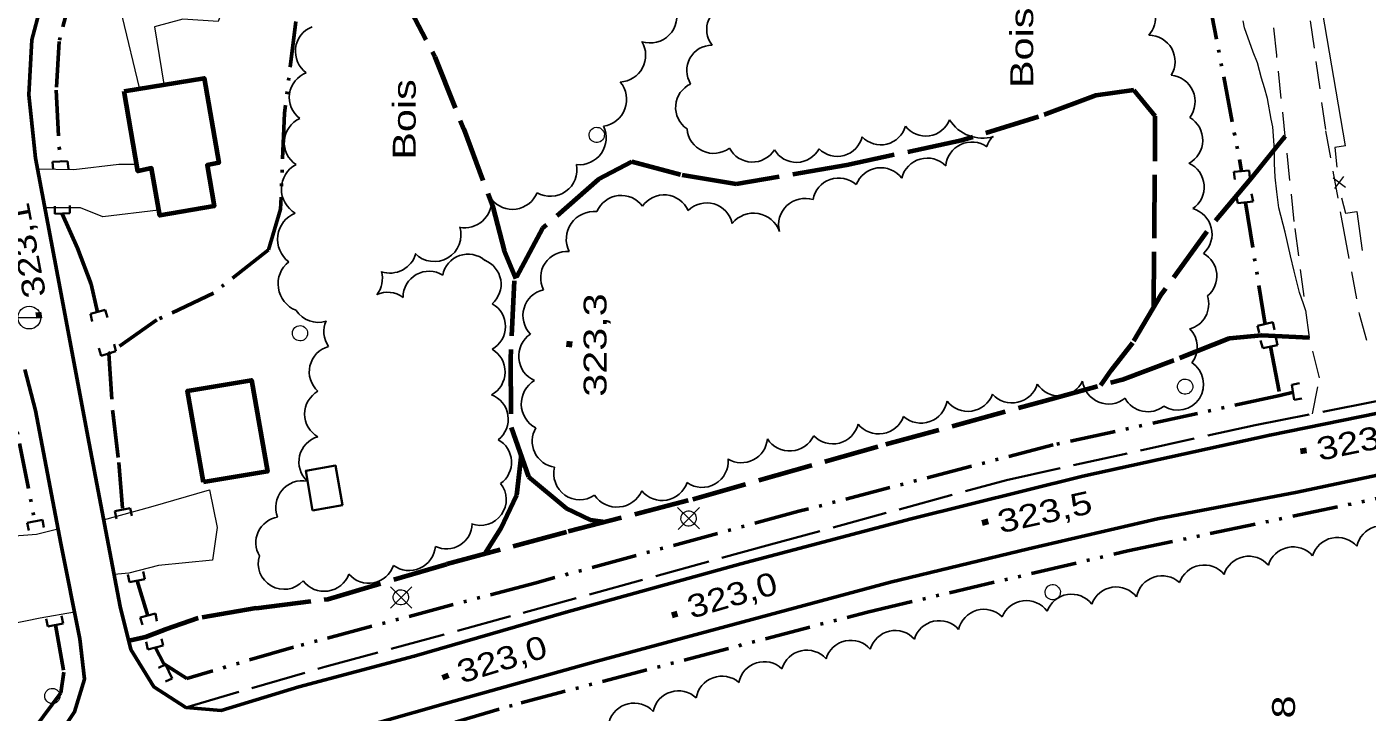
# Model space of a CAD drawing. Extents: x 240591 to 242335, y 5323482 to 5326937.
# Drawn here: x 240904.2 to 241079.8, y 5324661.9 to 5324751.7 of the extents above; entities that cross this region are included whole.
import ezdxf
from ezdxf.enums import TextEntityAlignment as Align

# ---------------------------------------------------------------- set-up
doc = ezdxf.new("R2010")
doc.units = 0
doc.header["$LTSCALE"] = 1.2
for name, pattern in [('DASH_DOUBLE_DOT', [9.2, 5, -1.2, 0.3, -1.2, 0.3, -1.2]), ('LONG_DASHED', [7.5, 6, -1.5]), ('MEDIUM_DASHED', [4.5, 3, -1.5])]:
    doc.linetypes.add(name, pattern=pattern)
for name, color, linetype, lineweight in [('19', 7, 'Continuous', 13), ('2', 7, 'Continuous', 13), ('21', 7, 'Continuous', 53), ('22', 7, 'LONG_DASHED', 70), ('26', 7, 'Continuous', 35), ('3', 7, 'Continuous', 140), ('31', 7, 'Continuous', 70), ('36', 7, 'Continuous', 13), ('37', 7, 'Continuous', 13), ('4', 7, 'DASH_DOUBLE_DOT', 53), ('44', 7, 'Continuous', 25)]:
    doc.layers.add(name, color=color, linetype=linetype, lineweight=lineweight)

msp = doc.modelspace()

# ---------------------------------------------------------------- linework, layer by layer
at = {"layer": '19', "linetype": 'MEDIUM_DASHED'}
for points in [[(241084.7, 5324803.2), (241074.8, 5324802.9), (241068.7, 5324801.3), (241066.1, 5324798.3), (241065.7, 5324793.6), (241067.2, 5324783.7), (241069.5, 5324767.9), (241072.3, 5324752.5), (241074.3, 5324738.1), (241076.7, 5324724.9), (241078.7, 5324714.1), (241080, 5324709.4)], [(241072.6, 5324701), (241073.5, 5324705.7), (241072.2, 5324711), (241070.2, 5324726.2), (241067.9, 5324748), (241065.6, 5324769.3), (241063.3, 5324787.7), (241062.3, 5324799.3)]]:
    msp.add_lwpolyline(points, dxfattribs=at)
at = {"layer": '19'}
for points in [[(240918.6, 5324789.3), (240921.3, 5324786.8), (240924.6, 5324787.8), (240927.4, 5324788.1), (240927.3, 5324784.4), (240930.5, 5324780.4), (240936.6, 5324777.4), (240934.5, 5324773.2), (240924.6, 5324775), (240921, 5324769.3), (240918.3, 5324762.3), (240919.6, 5324758.2), (240923.8, 5324755.3), (240927.3, 5324754.7), (240930.2, 5324755), (240929.2, 5324752.4), (240924.6, 5324752.7), (240920.9, 5324751.7), (240922.1, 5324744.2)], [(240918.9, 5324743.7), (240916.7, 5324753), (240914.4, 5324754.7), (240911.7, 5324758.1), (240909.3, 5324758.1), (240907.1, 5324757.4)], [(240905.6, 5324733.1), (240905.6, 5324733.1), (240910.3, 5324733), (240916.2, 5324733.7), (240918.5, 5324733.7)], [(240921.4, 5324727.7), (240914.1, 5324726.8), (240911.2, 5324728), (240906.5, 5324728)], [(240898.7, 5324692.7), (240900.1, 5324692.9), (240901.4, 5324684.9), (240905.4, 5324685.2), (240908.2, 5324685.9)], [(240914.2, 5324687.1), (240920.4, 5324688.8), (240928.1, 5324691), (240929.1, 5324686.1), (240928.5, 5324681.8), (240921.4, 5324681.1), (240917.5, 5324680.1), (240915.6, 5324679.9)], [(240910.4, 5324675), (240905.9, 5324674.2), (240897.5, 5324672.5), (240897.2, 5324674.1)]]:
    msp.add_lwpolyline(points, dxfattribs=at)
at = {"layer": '2'}
msp.add_lwpolyline([(241071.7, 5324714.5), (241071.4, 5324715.4), (241070.9, 5324716.9), (241070.2, 5324719.7), (241069.7, 5324721.7), (241069, 5324724.8), (241068.2, 5324728), (241067.9, 5324730.1), (241067.7, 5324732), (241067.6, 5324733.8), (241067.6, 5324735.6), (241067.4, 5324738.6), (241067.2, 5324739.6), (241066.7, 5324742.3), (241066.3, 5324743.7), (241065.9, 5324745), (241065.4, 5324747), (241064.8, 5324748.4), (241063.7, 5324751.6), (241063.5, 5324752.5)], dxfattribs=at)
at = {"layer": '21'}
for points in [[(240939.8, 5324665.2), (240929.6, 5324662.1), (240925, 5324662.5), (240920.8, 5324665.2), (240917.8, 5324670.1), (240916.4, 5324675.7), (240912.3, 5324697.1), (240908.2, 5324719), (240905.3, 5324734.5), (240904.4, 5324742.8), (240904.8, 5324750), (240905.9, 5324754.1), (240908.9, 5324762.7), (240916.2, 5324782.4), (240924.3, 5324805.2), (240931.2, 5324823.9), (240939.5, 5324847.1), (240945.8, 5324864.9)], [(241184.4, 5324723.6), (241181.9, 5324720.1), (241178.7, 5324717.7), (241164.7, 5324715.4), (241142.6, 5324711.6), (241115.6, 5324707.4), (241090.6, 5324703), (241067, 5324698.2), (241042.5, 5324692.8), (241020, 5324687.2), (240997.7, 5324681.3), (240974.8, 5324675), (240954.9, 5324669.2), (240939.8, 5324665.2)], [(240941.8, 5324658.1), (240959, 5324663), (240978.7, 5324668.5), (240998, 5324673.7), (241017.3, 5324678.9), (241035.4, 5324683.3), (241052.3, 5324687.2), (241070.6, 5324690.7), (241090.8, 5324695), (241108.3, 5324699.3), (241130.1, 5324703.3), (241150.9, 5324707.2), (241166.8, 5324710.2), (241179.5, 5324712.4), (241184.2, 5324712.5), (241186, 5324710.9), (241187.3, 5324709.4), (241188, 5324708.5)], [(240903.9, 5324706.8), (240905.3, 5324701.4), (240908.6, 5324684), (240911.1, 5324671.5), (240911.7, 5324666.2), (240910.4, 5324661.9), (240907.2, 5324657.1)]]:
    msp.add_lwpolyline(points, dxfattribs=at)
at = {"layer": '21', "linetype": 'LONG_DASHED', "lineweight": 35}
msp.add_lwpolyline([(240925, 5324662.5), (240943.2, 5324667.8), (240969.2, 5324674.9), (241001.1, 5324683.7), (241032.5, 5324692.3), (241065.1, 5324699.5), (241097.3, 5324705.9), (241127.6, 5324711), (241160.3, 5324716.3), (241167.2, 5324718.1)], dxfattribs=at)
at = {"layer": '22'}
for points in [[(240944.6, 5324770.8), (240947.6, 5324764.1), (240953.1, 5324756.4), (240957.6, 5324747.8), (240961.4, 5324738.3), (240965.2, 5324728.1), (240966.7, 5324722.4), (240968.2, 5324718.7)], [(241051.8, 5324715), (241051.9, 5324725.1), (241052, 5324740), (241049.2, 5324743.4), (241044.2, 5324742.7), (241036.7, 5324739.9), (241026.6, 5324736.8), (241011.6, 5324733.6), (240997.1, 5324731.1), (240989.8, 5324732.3), (240983.4, 5324734), (240979, 5324731.7), (240971.7, 5324725.3), (240968, 5324718.4), (240967.5, 5324708.2), (240967.6, 5324699.2), (240969.9, 5324692.7), (240974.8, 5324688.6), (240978, 5324687.1), (240979.9, 5324686.8)], [(241069, 5324737.4), (241064.5, 5324731.8), (241058.6, 5324724.7), (241052.8, 5324716.7), (241049, 5324710.3), (241046.2, 5324706.7), (241044.8, 5324704.7)], [(240934.2, 5324675.5), (240943.6, 5324676.7), (240959.2, 5324681.3), (240975.1, 5324685.6), (240991.4, 5324689.8), (241016.7, 5324697), (241037.5, 5324702.7), (241047.7, 5324705.5), (241055.2, 5324708.3), (241061.7, 5324710.9), (241065.9, 5324711.3), (241072.2, 5324711)], [(240968.9, 5324695.6), (240968.3, 5324690.3), (240966.2, 5324685.9), (240964.1, 5324682.6)], [(240934.2, 5324675.5), (240926.6, 5324674.2), (240922.3, 5324672.7), (240919.7, 5324671.7), (240917.5, 5324671.2)]]:
    msp.add_lwpolyline(points, dxfattribs=at)
at = {"layer": '26'}
for p, q in [((240907.5, 5324734), (240909.5, 5324734.1)), ((240907.5, 5324734), (240907.6, 5324733)), ((240909.5, 5324734.1), (240909.6, 5324733.1)), ((241062.3, 5324732.7), (241064.3, 5324732.9)), ((241062.3, 5324732.7), (241062.4, 5324731.7)), ((241064.3, 5324732.9), (241064.4, 5324731.9)), ((241062.8, 5324728.6), (241062.6, 5324729.6)), ((241064.8, 5324728.8), (241064.6, 5324729.8)), ((240907.8, 5324727.2), (240907.8, 5324728.2)), ((240909.8, 5324727.3), (240909.8, 5324728.3)), ((241064.8, 5324728.8), (241062.8, 5324728.6)), ((240909.8, 5324727.3), (240907.8, 5324727.2)), ((240912.5, 5324714.1), (240914.4, 5324714.6)), ((240912.5, 5324714.1), (240912.7, 5324713.1)), ((240914.4, 5324714.6), (240914.7, 5324713.6)), ((241065.4, 5324712.5), (241067.4, 5324713)), ((241065.4, 5324712.5), (241065.6, 5324711.6)), ((241067.4, 5324713), (241067.6, 5324712)), ((241066.1, 5324709.6), (241065.8, 5324710.6)), ((241068, 5324710), (241067.8, 5324711)), ((240913.9, 5324708.6), (240913.6, 5324709.6)), ((240915.8, 5324709.2), (240913.9, 5324708.6)), ((240915.8, 5324709.2), (240915.6, 5324710.1)), ((241068, 5324710), (241066.1, 5324709.6)), ((241069.9, 5324704.8), (241070.9, 5324705)), ((241070.2, 5324702.8), (241069.9, 5324704.8)), ((241070.2, 5324702.8), (241071.2, 5324703)), ((240915.7, 5324688.2), (240917.7, 5324688.6)), ((240915.7, 5324688.2), (240915.9, 5324687.2)), ((240917.7, 5324688.6), (240917.9, 5324687.6)), ((240904.2, 5324686.7), (240906.2, 5324687.1)), ((240904.2, 5324686.7), (240904.4, 5324685.7)), ((240906.2, 5324687.1), (240906.4, 5324686.1)), ((240917.6, 5324678.9), (240917.4, 5324679.9)), ((240919.6, 5324679.3), (240917.6, 5324678.9)), ((240919.6, 5324679.3), (240919.4, 5324680.3)), ((240906.9, 5324673.1), (240906.7, 5324674.1)), ((240908.9, 5324673.5), (240906.9, 5324673.1)), ((240908.9, 5324673.5), (240908.7, 5324674.5)), ((240919, 5324674.3), (240921, 5324674.8)), ((240919, 5324674.3), (240919.3, 5324673.3)), ((240921, 5324674.8), (240921.2, 5324673.8)), ((240920, 5324670.1), (240919.8, 5324671.1)), ((240922, 5324670.6), (240920, 5324670.1)), ((240922, 5324670.6), (240921.8, 5324671.5)), ((240922.3, 5324668.1), (240921.4, 5324667.7)), ((240922.3, 5324668.1), (240923.2, 5324666.3)), ((240923.2, 5324666.3), (240922.3, 5324665.9))]:
    msp.add_line(p, q, dxfattribs=at)
at = {"layer": '3'}
for p, q in [((240905.8, 5324713.5), (240905.7, 5324714.3)), ((240975.2, 5324709.7), (240975.3, 5324710.5)), ((241071, 5324696.1), (241071.8, 5324696.2)), ((241029.3, 5324686.7), (241030.1, 5324686.9)), ((240988.7, 5324674.6), (240989.4, 5324674.8)), ((240958.6, 5324666.4), (240959.4, 5324666.7))]:
    msp.add_line(p, q, dxfattribs=at)
at = {"layer": '31'}
for points in [[(240916.9, 5324743.3), (240927.4, 5324745), (240929.3, 5324733.9), (240927.8, 5324733.6), (240928.7, 5324728.2), (240921.6, 5324727), (240920.5, 5324733.2), (240918.7, 5324732.8)], [(240927.3, 5324692), (240925.2, 5324704), (240933.6, 5324705.4), (240935.7, 5324693.4)]]:
    msp.add_lwpolyline(points, close=True, dxfattribs=at)
at = {"layer": '31', "lineweight": 35}
msp.add_lwpolyline([(240941.6, 5324688.3), (240940.7, 5324693.5), (240944.6, 5324694.2), (240945.5, 5324689)], close=True, dxfattribs=at)
at = {"layer": '36'}
for p, q in [((240903, 5324713.6), (240906, 5324713.6)), ((240992.3, 5324685.9), (240989.4, 5324688.7)), ((240992.3, 5324688.7), (240989.5, 5324685.8)), ((240954.6, 5324675.5), (240951.8, 5324678.3)), ((240954.6, 5324678.3), (240951.8, 5324675.5))]:
    msp.add_line(p, q, dxfattribs=at)
msp.add_circle((240904.469, 5324713.602), 1.5, dxfattribs=at)
for centre, major_axis, ratio in [((240978.82, 5324737.543), (-0.463, 0.886), 0.999959), ((240939.943, 5324711.55), (0.23, 0.973), 0.999999), ((241055.91, 5324704.543), (-0.463, 0.886), 0.999959), ((240990.852, 5324687.265), (-0.463, 0.886), 0.999959), ((241038.56, 5324677.593), (-0.463, 0.886), 0.999959), ((240953.162, 5324676.925), (-0.463, 0.886), 0.999959), ((240907.493, 5324663.99), (0.23, 0.973), 0.999999)]:
    msp.add_ellipse(centre, major_axis=major_axis, ratio=ratio, dxfattribs=at)
at = {"layer": '37'}
for p, q in [((241076.9, 5324736.1), (241073.5, 5324756.2)), ((241075.3, 5324731.9), (241076.9, 5324730.7)), ((241075.5, 5324730.5), (241076.7, 5324732.1))]:
    msp.add_line(p, q, dxfattribs=at)
for points in [[(241076.9, 5324736.1), (241075.5, 5324735.9), (241075.8, 5324733.3)], [(241076.4, 5324729.3), (241076.9, 5324727.3), (241078.4, 5324727.5), (241079.1, 5324722.4)]]:
    msp.add_lwpolyline(points, dxfattribs=at)
at = {"layer": '4'}
for p, q in [((241063.8, 5324728.7), (241066.4, 5324712.7)), ((241067.1, 5324709.8), (241068.3, 5324703.4)), ((241070.1, 5324703.8), (241068.3, 5324703.4)), ((240918.6, 5324679.1), (240920, 5324674.5))]:
    msp.add_line(p, q, dxfattribs=at)
for points in [[(241052.5, 5324791.5), (241055.9, 5324773.4), (241058.9, 5324756), (241063.3, 5324732.8)], [(240910.4, 5324757.5), (240908.4, 5324749.8), (240908, 5324743.4), (240908.5, 5324734)], [(240939.4, 5324752.4), (240937.9, 5324740.4), (240937.4, 5324727.8), (240935.8, 5324722.5), (240928.6, 5324716.8), (240921.2, 5324713.3), (240914.9, 5324708.9), (240915.4, 5324701.2), (240916.2, 5324694.6), (240916.7, 5324688.4)], [(240908.8, 5324727.2), (240910.8, 5324722.7), (240912.6, 5324718), (240913.4, 5324714.3)], [(240887.2, 5324703.9), (240901.4, 5324705.9), (240903.2, 5324697.1), (240905.2, 5324686.9)], [(241068.3, 5324703.4), (241038.6, 5324696.9), (241005.3, 5324688.2), (240970.7, 5324678.8), (240939.1, 5324670.4), (240925.1, 5324666.3), (240922.1, 5324668.2), (240921, 5324670.3)], [(240928.5, 5324651.2), (240968.9, 5324663.1), (241014.3, 5324675), (241048.4, 5324683), (241086.4, 5324691), (241124.1, 5324698)], [(240907.9, 5324673.3), (240909, 5324667.1), (240908.6, 5324664.4), (240905.2, 5324659.8)]]:
    msp.add_lwpolyline(points, dxfattribs=at)
at = {"layer": '44'}
for centre, radius, start, end in [((241053.756, 5324741.932), 3.464, 322.65207, 84.46579), ((240976.542, 5324737.165), 3.525, 263.9414, 25.63236), ((241029.387, 5324742.252), 5.129, 212.05607, 286.20594), ((241054.784, 5324736.858), 3.437, 297.85861, 59.85367), ((241055.004, 5324730.706), 3.409, 303.99559, 66.01048), ((240982.025, 5324726.179), 3.435, 35.83678, 157.56057), ((240987.649, 5324726.242), 3.443, 23.77686, 145.54112), ((240972.098, 5324708.537), 3.502, 124.00018, 245.93119), ((241054.913, 5324704.851), 3.403, 237.93318, 56.5206), ((240972.479, 5324702.285), 3.551, 120.6309, 242.68966), ((241039.401, 5324706.741), 3.408, 212.89288, 334.62003), ((241045.885, 5324705.696), 3.43, 186.97118, 308.71581), ((240943.952, 5324700.95), 3.412, 119.15297, 240.84703), ((241033.229, 5324705.85), 3.447, 222.07431, 343.82936), ((240943.219, 5324694.677), 3.422, 105.74561, 227.34499), ((240973.778, 5324697.372), 3.415, 149.0152, 261.97201), ((240976.605, 5324693.127), 3.415, 165.3571, 304.11552), ((240940.257, 5324688.72), 3.499, 79.41307, 201.45504), ((241041.017, 5324673.942), 3.39, 38.22077, 160.03617), ((241029.547, 5324671.962), 3.402, 45.28866, 167.13155), ((241035.086, 5324673.099), 3.396, 36.09395, 157.84469), ((241023.692, 5324670.465), 3.395, 41.62645, 163.30539), ((241017.912, 5324669.19), 3.385, 41.66902, 163.87096), ((240983.701, 5324659.684), 3.387, 42.4428, 164.31529)]:
    msp.add_arc(centre, radius, start, end, dxfattribs=at)
for centre, major_axis, ratio, start_param, end_param in [((241048.637, 5324752.907), (3.377, 0.373), 0.999881, 5.4306156, 7.2784614), ((240985.819, 5324753.099), (2.343, 2.61), 0.998516, 3.5549474, 5.7867956), ((240996.577, 5324751.37), (-2.486, 2.243), 0.999959, 5.5501931, 7.6762471), ((240942.817, 5324748.497), (-3.447, 0.437), 0.999951, 5.2211442, 7.3499171), ((240981.738, 5324747.968), (1.503, 3.153), 0.998807, 3.6331197, 5.7020264), ((240993.943, 5324745.988), (-2.927, 1.595), 0.999287, 5.2150033, 7.341945), ((241051.154, 5324747.171), (2.996, 1.688), 0.999978, 5.2222024, 7.3449811), ((240942.003, 5324742.451), (-3.392, 0.716), 0.999147, 5.2837306, 7.4138743), ((240979.198, 5324742.192), (3.02, -1.849), 0.99989, 5.4097592, 7.5351299), ((240992.528, 5324741.149), (1.471, -3.041), 0.999994, 3.120743, 5.2433526), ((240941.367, 5324736.536), (-3.47, 0.342), 0.994954, 5.2411705, 7.3592122), ((240994.133, 5324738.623), (-1.445, -3.182), 0.999979, 5.2197386, 7.3496923), ((241016.037, 5324739.589), (0.419, -3.318), 0.999666, 5.336611, 7.459394), ((241021.918, 5324740.732), (1.228, 3.112), 0.999983, 2.5993817, 4.7206263), ((241010.324, 5324738.096), (0.614, -3.304), 0.999472, 5.3098485, 7.4341946), ((241027.956, 5324733.197), (-0.738, 3.337), 0.999826, 5.4532111, 7.5535988), ((241033.161, 5324734.949), (-1.874, 2.85), 0.999389, 0.2093444, 0.6813444), ((240999.219, 5324737.359), (-0.117, -3.369), 0.999792, 5.2212483, 7.3432616), ((241004.987, 5324737.291), (-0.22, -3.335), 0.999467, 5.3053269, 7.4337999), ((240941.147, 5324730.45), (-3.647, 0.049), 0.999291, 5.2188862, 7.3458951), ((240972.735, 5324732.991), (2.712, 2.213), 0.998809, 3.5089928, 5.7906411), ((241016.036, 5324729.802), (0.636, 3.383), 0.999962, 5.5462814, 7.6751359), ((241022.108, 5324731.084), (-2.375, -2.463), 0.999995, 3.1137182, 5.2446018), ((241010.537, 5324728.472), (-1.128, 3.237), 0.99995, 5.2192871, 7.346563), ((240967.76, 5324731.289), (3.264, -1.274), 0.999057, 4.1859115, 6.2663972), ((240961.506, 5324728.854), (3.5, 0.22), 0.998158, 4.4659659, 6.2883897), ((240993.222, 5324725.181), (0.954, 3.31), 0.999994, 5.2180734, 7.3438272), ((241006.115, 5324725.756), (0.839, -3.362), 0.999984, 2.5906235, 4.7205126), ((241055.987, 5324724.558), (-2.393, 2.482), 0.999995, 3.1176798, 5.2449085), ((240940.682, 5324723.863), (-3.558, 0.957), 0.999793, 5.3507902, 7.4759899), ((240978.482, 5324723.852), (1.583, -3.296), 0.999985, 2.5928938, 4.7212305), ((240999.376, 5324723.704), (0.602, 3.536), 0.999588, 5.2179825, 7.346074), ((240957.53, 5324724.443), (2.239, 2.691), 0.998638, 3.0332649, 5.7048065), ((240940.616, 5324717.975), (0.786, -3.562), 0.971038, 3.5644473, 5.7168025), ((240951.741, 5324722.933), (1.57, 3.132), 0.998085, 3.2795652, 4.9016357), ((240961.954, 5324718.527), (-0.341, 3.371), 0.99617, 5.4740337, 7.5626119), ((240962.911, 5324717.958), (-2.313, 2.463), 0.999551, 3.1039382, 5.1561101), ((240974.905, 5324718.816), (1.544, -3.071), 0.999984, 2.589695, 4.7227772), ((241056.653, 5324719.057), (-2.301, 2.503), 0.999926, 3.0892374, 5.0274242), ((240947.253, 5324718.726), (0.357, 3.484), 0.995837, 4.1577663, 5.0758946), ((240956.852, 5324716.265), (-1.672, 2.975), 0.999545, 5.2191724, 7.3463579), ((240951.414, 5324713.532), (-3.075, -1.427), 0.999857, 3.6373165, 4.7115472), ((240972.61, 5324713.864), (0.839, -3.357), 0.999995, 3.1180773, 5.2433293), ((241055.599, 5324715.366), (1.678, -2.951), 0.999885, 6.0238125, 7.6579889), ((240942.351, 5324716.466), (-1.104, -3.317), 0.99653, 5.6164955, 6.9033617), ((240963.462, 5324712.438), (3.307, -0.822), 0.999927, 5.4573503, 7.5861916), ((240946.442, 5324711.765), (-2.086, 2.669), 0.998739, 0.4794834, 1.5233334), ((241054.11, 5324709.751), (-3.329, 0.684), 0.999931, 2.6885793, 4.1252759), ((240944.613, 5324706.485), (-3.301, 1.02), 0.999141, 5.285219, 7.4162362), ((240963.403, 5324706.487), (3.417, -0.049), 0.998902, 5.2194432, 7.3485337), ((240963.817, 5324700.29), (3.407, -0.138), 0.999882, 5.4101404, 7.5339587), ((241027.439, 5324704.754), (0.507, -3.415), 0.999912, 5.2239756, 7.3471583), ((241021.307, 5324703.217), (1.144, -3.257), 0.999978, 5.2175526, 7.3482599), ((241051.014, 5324704.65), (3.4, 0.023), 0.999984, 3.6348013, 5.3692108), ((241015.759, 5324701.789), (1.17, 3.244), 0.999984, 2.5934356, 4.7188026), ((241004.099, 5324699.586), (-0.593, -3.433), 0.99993, 5.4556659, 7.5843221), ((241009.736, 5324700.479), (0.874, -3.329), 0.999553, 5.2190474, 7.3482505), ((240964.274, 5324694.619), (-1.685, 2.939), 0.999642, 3.2350562, 5.2618956), ((240997.77, 5324697.978), (1.235, -3.184), 0.99858, 5.3727037, 7.4028148), ((240992.622, 5324694.753), (1.395, -3.122), 0.99995, 5.2481423, 7.5257338), ((240963.582, 5324689.738), (1.966, 2.756), 0.999604, 3.4087217, 6.0104686), ((240987.382, 5324693.082), (0.635, -3.401), 0.998221, 5.2181396, 7.3392398), ((240981.458, 5324692.323), (0.332, -3.553), 0.999376, 5.2221262, 7.3445253), ((240937.534, 5324684.107), (-1.1, -3.192), 0.999607, 3.6325494, 5.5873161), ((240959.127, 5324686.656), (0.5, 3.344), 0.999448, 2.847673, 4.8320079), ((241081.726, 5324682.925), (-0.723, -3.31), 0.999983, 2.5964162, 4.7208141), ((241075.858, 5324681.382), (0.387, 3.373), 0.99996, 5.5464607, 7.6729355), ((240937.85, 5324681.355), (-1.695, -2.924), 0.999925, 4.9332715, 7.6366938), ((240954.234, 5324683.892), (1.425, -3.152), 0.999556, 5.2223836, 7.3451734), ((241064.247, 5324678.926), (0.102, 3.385), 0.999926, 5.4551572, 7.5862194), ((241070.052, 5324680.14), (-0.072, 3.393), 0.999881, 5.4081013, 7.5335714), ((240948.946, 5324682.17), (0.654, -3.34), 0.999909, 5.2218039, 7.3438615), ((241058.393, 5324677.763), (-0.313, 3.379), 0.999483, 5.3090491, 7.4353983), ((240943.095, 5324681.187), (0.515, -3.437), 0.999735, 5.2188425, 7.3475924), ((241052.88, 5324676.361), (-1.057, 3.22), 0.999858, 5.2200836, 7.3500028), ((241046.88, 5324674.879), (-2.623, -2.169), 0.999994, 3.1194322, 5.2441796), ((241006.332, 5324666.612), (-0.74, 3.308), 0.999909, 5.2213932, 7.3476128), ((241012.109, 5324667.895), (-2.49, -2.303), 0.999994, 3.1144987, 5.245302), ((241000.761, 5324665.1), (-1.031, 3.23), 0.999037, 5.2198109, 7.3463273), ((240995.218, 5324663.197), (-1.168, 3.193), 0.999994, 5.2200634, 7.3458443), ((240989.521, 5324661.27), (-1.015, 3.239), 0.999994, 5.2195501, 7.342631)]:
    msp.add_ellipse(centre, major_axis=major_axis, ratio=ratio, start_param=start_param, end_param=end_param, dxfattribs=at)

# ---------------------------------------------------------------- texts
at = {"layer": '3'}
for s, rotation, width, p in [('323,1', 100.654, 1.25, (240906.7, 5324716.5)), ('323,8', 11.759, 1.25, (241073.5, 5324694.8)), ('323,5', 12.456, 1.25, (241031.7, 5324685.3)), ('323,0', 16.212, 1.2, (240991.2, 5324674.1)), ('323,0', 17.227, 1.2, (240961.1, 5324665.6)), ('322,8', 90, 1.35, (241070.3, 5324650.5))]:
    msp.add_text(s, height=3, rotation=rotation, dxfattribs=dict(at, width=width)).set_placement(p)
at = {"layer": '3', "width": 1.35}
msp.add_text('323,3', height=3, rotation=90, dxfattribs=at).set_placement((240980.1, 5324710), align=Align.CENTER)
at = {"layer": '44', "width": 1.35}
for p in [(241036, 5324743.7), (240955.1, 5324734.3)]:
    msp.add_text('Bois', height=3, rotation=90, dxfattribs=at).set_placement(p)

doc.saveas('drawing.dxf')
